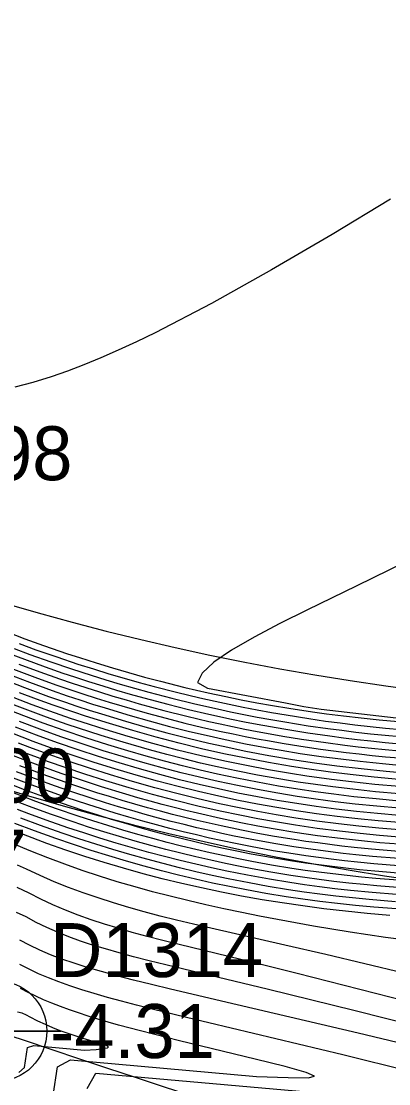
# Model space of a CAD drawing. Extents: x 2356077 to 2359823, y 225951 to 227822.
# Drawn here: x 2358003.98 to 2358020.99, y 226154.63 to 226203.86 of the extents above; entities that cross this region are included whole.
import ezdxf

# ---------------------------------------------------------------- set-up
doc = ezdxf.new("R2010")
doc.units = 0
for name, color, linetype in [('DTM Contours Major', 7, 'Continuous'), ('DTM Contours Minor', 7, 'Continuous'), ('Exist DTM Breakline', 7, 'Continuous'), ('Exist DTM Breakline Cogo Number', 7, 'Continuous'), ('Exist DTM Breakline Underwater', 7, 'Continuous'), ('Exist DTM Drainline', 7, 'Continuous'), ('Exist DTM Drainline Cogo Elevation', 7, 'Continuous'), ('Exist DTM Drainline Cogo Number', 7, 'Continuous'), ('Exist DTM Drainline Cogo Point CELL', 7, 'Continuous'), ('Exist DTM Regular Point Underwater Cogo Elevation', 7, 'Continuous'), ('Exist DTM Regular Point Underwater Cogo Number', 7, 'Continuous')]:
    doc.layers.add(name, color=color, linetype=linetype)

msp = doc.modelspace()

# ---------------------------------------------------------------- linework, layer by layer
at = {"layer": 'DTM Contours Major'}
for points in [[(2358021.782, 226178.812), (2358019.494, 226177.694), (2358017.238, 226176.594), (2358015.951, 226175.952), (2358014.758, 226175.327), (2358013.72, 226174.729), (2358012.898, 226174.17), (2358012.352, 226173.663), (2358012.145, 226173.219), (2358012.607, 226172.969), (2358016.212, 226172.288), (2358017.07, 226172.116), (2358017.872, 226171.997), (2358022.404, 226171.467)], [(2358003.876, 226174.072), (2358004.849, 226173.712), (2358005.749, 226173.395), (2358006.346, 226173.192), (2358006.975, 226172.986), (2358007.601, 226172.788), (2358008.222, 226172.598), (2358008.837, 226172.416), (2358009.442, 226172.243), (2358010.58, 226171.932), (2358011.646, 226171.66), (2358012.672, 226171.418), (2358013.19, 226171.303), (2358013.756, 226171.184), (2358014.329, 226171.067), (2358014.911, 226170.956), (2358015.498, 226170.848), (2358016.091, 226170.745), (2358016.963, 226170.604), (2358018.076, 226170.441), (2358018.961, 226170.325), (2358019.574, 226170.252), (2358020.199, 226170.183), (2358020.836, 226170.119), (2358021.486, 226170.059)], [(2358021.47, 226168.399), (2358020.35, 226168.502), (2358019.269, 226168.617), (2358018.352, 226168.73), (2358017.203, 226168.89), (2358016.45, 226169.006), (2358015.422, 226169.182), (2358014.406, 226169.373), (2358013.404, 226169.579), (2358012.304, 226169.826), (2358011.211, 226170.095), (2358010.076, 226170.397), (2358008.925, 226170.725), (2358007.87, 226171.044), (2358006.8, 226171.385), (2358006.262, 226171.564), (2358005.312, 226171.895), (2358004.487, 226172.197), (2358003.66, 226172.513)], [(2358021.476, 226166.733), (2358020.501, 226166.816), (2358019.558, 226166.91), (2358018.61, 226167.019), (2358017.654, 226167.143), (2358016.717, 226167.28), (2358015.81, 226167.428), (2358014.926, 226167.587), (2358014.046, 226167.759), (2358013.136, 226167.952), (2358012.194, 226168.168), (2358011.248, 226168.4), (2358010.283, 226168.654), (2358009.298, 226168.931), (2358008.312, 226169.223), (2358007.356, 226169.522), (2358006.431, 226169.824), (2358005.507, 226170.143), (2358004.536, 226170.497), (2358004.027, 226170.691), (2358003.01, 226171.095)], [(2358021.46, 226165.063), (2358020.25, 226165.165), (2358019.473, 226165.242), (2358018.881, 226165.307), (2358018.298, 226165.376), (2358017.724, 226165.45), (2358017.158, 226165.529), (2358016.597, 226165.613), (2358015.676, 226165.764), (2358014.58, 226165.964), (2358013.846, 226166.111), (2358013.271, 226166.232), (2358012.69, 226166.361), (2358012.106, 226166.497), (2358011.518, 226166.639), (2358010.927, 226166.789), (2358010.335, 226166.944), (2358009.72, 226167.112), (2358009.106, 226167.287), (2358008.492, 226167.468), (2358007.881, 226167.654), (2358007.273, 226167.846), (2358006.285, 226168.171), (2358005.519, 226168.435), (2358004.759, 226168.709), (2358003.769, 226169.085)], [(2358021.361, 226163.395), (2358020.23, 226163.489), (2358019.219, 226163.588), (2358018.499, 226163.669), (2358017.794, 226163.757), (2358017.1, 226163.852), (2358016.414, 226163.954), (2358015.479, 226164.108), (2358014.456, 226164.295), (2358013.493, 226164.488), (2358012.782, 226164.641), (2358012.064, 226164.805), (2358011.342, 226164.978), (2358010.616, 226165.162), (2358009.888, 226165.355), (2358009.134, 226165.565), (2358008.379, 226165.785), (2358007.627, 226166.015), (2358006.879, 226166.253), (2358006.137, 226166.499), (2358005.136, 226166.849), (2358004.341, 226167.141), (2358003.814, 226167.343)], [(2358021.697, 226159.763), (2358018.086, 226160.618), (2358016.191, 226161.056), (2358012.765, 226161.837), (2358011.959, 226162.026), (2358011.177, 226162.215), (2358010.417, 226162.406), (2358009.677, 226162.601), (2358008.957, 226162.803), (2358008.254, 226163.013), (2358007.546, 226163.241), (2358006.853, 226163.48), (2358006.175, 226163.732), (2358005.511, 226163.997), (2358004.859, 226164.276), (2358004.22, 226164.57), (2358003.814, 226164.766)], [(2358005.464, 226154.092), (2358005.661, 226155.415), (2358006.255, 226155.738), (2358014.878, 226154.976), (2358016.339, 226154.925), (2358017.261, 226154.915), (2358017.562, 226154.984), (2358017.171, 226155.159), (2358016.204, 226155.43), (2358014.809, 226155.778), (2358011.314, 226156.624), (2358009.505, 226157.082), (2358008.49, 226157.356), (2358008.004, 226157.493), (2358007.533, 226157.632), (2358007.079, 226157.772), (2358006.64, 226157.914), (2358006.211, 226158.062), (2358005.798, 226158.213), (2358005.401, 226158.368), (2358005.019, 226158.528), (2358004.651, 226158.693), (2358004.296, 226158.866), (2358003.943, 226159.05)]]:
    msp.add_lwpolyline(points, dxfattribs=at)
at = {"layer": 'DTM Contours Minor'}
for points in [[(2358021.08, 226195.615), (2358018.372, 226193.977), (2358015.567, 226192.338), (2358012.793, 226190.791), (2358010.18, 226189.431), (2358009.312, 226189.009), (2358008.476, 226188.621), (2358007.669, 226188.267), (2358006.885, 226187.945), (2358006.121, 226187.654), (2358005.372, 226187.394), (2358004.525, 226187.131), (2358003.686, 226186.903)], [(2358003.28, 226175.582), (2358004.155, 226175.253), (2358005.008, 226174.945), (2358006.12, 226174.561), (2358006.672, 226174.379), (2358007.443, 226174.133), (2358008.204, 226173.901), (2358008.954, 226173.682), (2358009.695, 226173.475), (2358010.426, 226173.28), (2358011.558, 226172.996), (2358012.629, 226172.748), (2358013.458, 226172.569), (2358014.166, 226172.425), (2358014.886, 226172.288), (2358015.62, 226172.158), (2358016.371, 226172.034), (2358017.46, 226171.869), (2358018.112, 226171.78), (2358018.902, 226171.679), (2358019.718, 226171.585), (2358020.559, 226171.496), (2358021.427, 226171.414)], [(2358003.654, 226174.798), (2358004.387, 226174.525), (2358005.353, 226174.18), (2358006.305, 226173.857), (2358007.222, 226173.561), (2358007.898, 226173.351), (2358008.569, 226173.152), (2358009.232, 226172.961), (2358009.884, 226172.78), (2358010.96, 226172.497), (2358012.024, 226172.235), (2358013.06, 226172), (2358013.669, 226171.87), (2358014.286, 226171.745), (2358014.911, 226171.624), (2358015.543, 226171.509), (2358016.181, 226171.398), (2358017.271, 226171.224), (2358018.177, 226171.094), (2358018.822, 226171.009), (2358019.478, 226170.928), (2358020.147, 226170.853), (2358020.831, 226170.782), (2358021.53, 226170.717)], [(2358003.888, 226175.028), (2358004.66, 226174.745), (2358005.623, 226174.408), (2358006.607, 226174.08), (2358007.324, 226173.852), (2358008.037, 226173.634), (2358008.743, 226173.427), (2358009.44, 226173.23), (2358010.128, 226173.043), (2358011.172, 226172.773), (2358012.253, 226172.514), (2358012.958, 226172.355), (2358013.6, 226172.217), (2358014.25, 226172.085), (2358014.907, 226171.958), (2358015.571, 226171.837), (2358016.24, 226171.722), (2358017.298, 226171.553), (2358018.07, 226171.441), (2358018.743, 226171.351), (2358019.429, 226171.266), (2358020.129, 226171.186), (2358020.844, 226171.112), (2358021.576, 226171.043)], [(2358003.425, 226174.566), (2358004.127, 226174.3), (2358005.097, 226173.948), (2358005.911, 226173.665), (2358006.451, 226173.484), (2358007.103, 226173.273), (2358007.752, 226173.07), (2358008.396, 226172.875), (2358009.032, 226172.69), (2358009.659, 226172.513), (2358010.765, 226172.216), (2358011.732, 226171.972), (2358012.663, 226171.754), (2358013.717, 226171.526), (2358014.31, 226171.406), (2358014.911, 226171.29), (2358015.519, 226171.179), (2358016.132, 226171.073), (2358017.253, 226170.894), (2358018.272, 226170.748), (2358018.893, 226170.667), (2358019.527, 226170.59), (2358020.172, 226170.518), (2358020.83, 226170.451), (2358021.503, 226170.389)], [(2358003.63, 226173.841), (2358004.606, 226173.474), (2358005.584, 226173.124), (2358006.232, 226172.902), (2358006.84, 226172.701), (2358007.445, 226172.507), (2358008.047, 226172.321), (2358008.643, 226172.142), (2358009.809, 226171.808), (2358010.692, 226171.569), (2358011.56, 226171.347), (2358012.395, 226171.147), (2358013.239, 226170.958), (2358013.789, 226170.842), (2358014.346, 226170.729), (2358014.91, 226170.62), (2358015.479, 226170.516), (2358016.054, 226170.416), (2358016.93, 226170.274), (2358017.831, 226170.14), (2358018.441, 226170.057), (2358019.026, 226169.983), (2358019.622, 226169.913), (2358020.228, 226169.847), (2358020.846, 226169.785), (2358021.477, 226169.728)], [(2358003.149, 226173.375), (2358004.129, 226172.995), (2358005.245, 226172.584), (2358005.986, 226172.325), (2358006.557, 226172.132), (2358007.127, 226171.946), (2358007.694, 226171.766), (2358008.814, 226171.427), (2358009.707, 226171.17), (2358010.719, 226170.894), (2358011.707, 226170.641), (2358012.673, 226170.413), (2358013.325, 226170.268), (2358014.376, 226170.051), (2358015.448, 226169.85), (2358016.535, 226169.665), (2358017.555, 226169.51), (2358018.595, 226169.369), (2358019.714, 226169.236), (2358020.873, 226169.118), (2358022.077, 226169.015)], [(2358003.388, 226173.608), (2358004.366, 226173.235), (2358005.415, 226172.854), (2358006.111, 226172.613), (2358006.7, 226172.416), (2358007.287, 226172.227), (2358007.871, 226172.044), (2358009.022, 226171.699), (2358009.905, 226171.449), (2358010.85, 226171.194), (2358011.773, 226170.96), (2358012.675, 226170.748), (2358013.284, 226170.613), (2358014.361, 226170.39), (2358015.463, 226170.183), (2358016.021, 226170.086), (2358016.9, 226169.943), (2358017.865, 226169.801), (2358018.52, 226169.713), (2358019.668, 226169.574), (2358020.258, 226169.511), (2358020.859, 226169.452), (2358021.472, 226169.396)], [(2358021.469, 226168.732), (2358020.319, 226168.838), (2358019.21, 226168.959), (2358018.299, 226169.072), (2358017.208, 226169.225), (2358016.492, 226169.336), (2358015.435, 226169.516), (2358014.391, 226169.712), (2358013.365, 226169.924), (2358012.327, 226170.157), (2358011.298, 226170.408), (2358010.23, 226170.69), (2358009.144, 226170.996), (2358008.064, 226171.319), (2358006.964, 226171.666), (2358006.411, 226171.848), (2358005.465, 226172.174), (2358004.681, 226172.458), (2358003.894, 226172.754)], [(2358021.471, 226168.066), (2358020.38, 226168.165), (2358019.327, 226168.276), (2358018.404, 226168.388), (2358017.597, 226168.496), (2358016.803, 226168.614), (2358015.909, 226168.76), (2358014.914, 226168.938), (2358013.931, 226169.132), (2358013.054, 226169.319), (2358012.281, 226169.495), (2358011.509, 226169.683), (2358010.724, 226169.885), (2358009.922, 226170.103), (2358008.705, 226170.455), (2358007.676, 226170.769), (2358006.635, 226171.105), (2358006.113, 226171.281), (2358005.158, 226171.616), (2358004.294, 226171.936), (2358003.428, 226172.272)], [(2358021.473, 226167.733), (2358020.411, 226167.828), (2358019.385, 226167.935), (2358018.455, 226168.045), (2358017.611, 226168.158), (2358016.781, 226168.281), (2358015.884, 226168.427), (2358014.917, 226168.601), (2358013.959, 226168.789), (2358013.073, 226168.978), (2358012.258, 226169.164), (2358011.444, 226169.363), (2358010.614, 226169.578), (2358009.767, 226169.81), (2358008.914, 226170.056), (2358007.984, 226170.337), (2358006.976, 226170.657), (2358005.962, 226170.997), (2358005.003, 226171.337), (2358004.1, 226171.675), (2358003.196, 226172.03)], [(2358021.475, 226167.4), (2358020.441, 226167.491), (2358019.442, 226167.593), (2358018.507, 226167.703), (2358017.625, 226167.82), (2358016.76, 226167.948), (2358015.859, 226168.094), (2358014.92, 226168.263), (2358013.987, 226168.446), (2358013.093, 226168.636), (2358012.236, 226168.832), (2358011.378, 226169.042), (2358010.504, 226169.27), (2358009.612, 226169.517), (2358008.715, 226169.778), (2358007.776, 226170.065), (2358006.795, 226170.379), (2358005.811, 226170.712), (2358004.847, 226171.058), (2358003.906, 226171.414)], [(2358021.476, 226167.066), (2358020.471, 226167.154), (2358019.5, 226167.252), (2358018.558, 226167.361), (2358017.64, 226167.482), (2358016.739, 226167.614), (2358015.834, 226167.761), (2358014.923, 226167.925), (2358014.016, 226168.103), (2358013.114, 226168.294), (2358012.214, 226168.5), (2358011.313, 226168.721), (2358010.394, 226168.962), (2358009.455, 226169.224), (2358008.514, 226169.5), (2358007.566, 226169.793), (2358006.613, 226170.102), (2358005.659, 226170.428), (2358004.692, 226170.778), (2358003.712, 226171.152)], [(2358021.476, 226166.399), (2358020.53, 226166.479), (2358019.616, 226166.569), (2358018.662, 226166.677), (2358017.668, 226166.805), (2358016.695, 226166.947), (2358015.785, 226167.095), (2358014.93, 226167.249), (2358014.077, 226167.415), (2358013.159, 226167.609), (2358012.174, 226167.835), (2358011.183, 226168.079), (2358010.171, 226168.346), (2358009.14, 226168.638), (2358008.108, 226168.946), (2358007.145, 226169.25), (2358006.249, 226169.547), (2358005.356, 226169.858), (2358004.381, 226170.217), (2358003.852, 226170.42)], [(2358021.472, 226165.731), (2358020.589, 226165.804), (2358019.735, 226165.886), (2358018.769, 226165.992), (2358017.696, 226166.127), (2358016.649, 226166.28), (2358015.733, 226166.429), (2358014.938, 226166.572), (2358014.142, 226166.726), (2358013.211, 226166.922), (2358012.137, 226167.167), (2358011.597, 226167.298), (2358011.055, 226167.435), (2358010.511, 226167.577), (2358009.947, 226167.73), (2358009.383, 226167.888), (2358008.819, 226168.052), (2358007.696, 226168.395), (2358006.718, 226168.709), (2358005.884, 226168.991), (2358005.055, 226169.285), (2358004.64, 226169.437), (2358004.072, 226169.653), (2358003.504, 226169.875)], [(2358021.475, 226166.065), (2358020.56, 226166.142), (2358019.675, 226166.228), (2358018.715, 226166.334), (2358017.682, 226166.466), (2358016.672, 226166.613), (2358015.759, 226166.762), (2358014.934, 226166.91), (2358014.109, 226167.071), (2358013.184, 226167.266), (2358012.155, 226167.501), (2358011.119, 226167.757), (2358010.059, 226168.038), (2358008.98, 226168.345), (2358007.903, 226168.67), (2358006.932, 226168.98), (2358006.067, 226169.269), (2358005.205, 226169.572), (2358004.774, 226169.729), (2358004.226, 226169.935), (2358003.678, 226170.148)], [(2358021.467, 226165.397), (2358020.204, 226165.505), (2358019.394, 226165.586), (2358018.824, 226165.649), (2358018.263, 226165.717), (2358017.71, 226165.789), (2358017.164, 226165.865), (2358016.624, 226165.946), (2358015.705, 226166.096), (2358014.942, 226166.233), (2358014.177, 226166.381), (2358013.24, 226166.578), (2358012.682, 226166.702), (2358012.121, 226166.832), (2358011.557, 226166.969), (2358010.991, 226167.112), (2358010.423, 226167.261), (2358009.834, 226167.421), (2358009.245, 226167.588), (2358008.657, 226167.76), (2358008.07, 226167.937), (2358007.486, 226168.12), (2358006.503, 226168.44), (2358005.702, 226168.713), (2358004.906, 226168.998), (2358004.509, 226169.145), (2358003.92, 226169.37)], [(2358021.45, 226164.729), (2358020.298, 226164.825), (2358019.556, 226164.897), (2358018.94, 226164.964), (2358018.334, 226165.035), (2358017.738, 226165.111), (2358017.15, 226165.193), (2358016.568, 226165.28), (2358015.644, 226165.431), (2358014.602, 226165.621), (2358013.903, 226165.76), (2358013.305, 226165.886), (2358012.701, 226166.02), (2358012.092, 226166.161), (2358011.48, 226166.309), (2358010.864, 226166.465), (2358010.246, 226166.628), (2358009.606, 226166.804), (2358008.965, 226166.986), (2358008.326, 226167.176), (2358007.69, 226167.371), (2358007.058, 226167.573), (2358006.064, 226167.903), (2358005.337, 226168.156), (2358004.615, 226168.419), (2358003.621, 226168.8)], [(2358021.436, 226164.395), (2358020.346, 226164.485), (2358019.644, 226164.552), (2358019.002, 226164.62), (2358018.372, 226164.694), (2358017.752, 226164.773), (2358017.141, 226164.857), (2358016.537, 226164.947), (2358015.61, 226165.099), (2358014.625, 226165.279), (2358013.965, 226165.409), (2358013.343, 226165.539), (2358012.714, 226165.677), (2358012.081, 226165.824), (2358011.443, 226165.978), (2358010.801, 226166.141), (2358010.157, 226166.311), (2358009.49, 226166.494), (2358008.823, 226166.686), (2358008.157, 226166.884), (2358007.495, 226167.09), (2358006.838, 226167.301), (2358005.841, 226167.636), (2358004.813, 226168.002), (2358004.133, 226168.257), (2358003.476, 226168.513)], [(2358021.418, 226164.062), (2358020.397, 226164.145), (2358019.738, 226164.207), (2358019.068, 226164.277), (2358018.411, 226164.353), (2358017.766, 226164.434), (2358017.13, 226164.522), (2358016.502, 226164.615), (2358015.572, 226164.768), (2358014.651, 226164.935), (2358014.033, 226165.056), (2358013.385, 226165.191), (2358012.731, 226165.334), (2358012.071, 226165.486), (2358011.407, 226165.646), (2358010.739, 226165.815), (2358010.068, 226165.993), (2358009.373, 226166.185), (2358008.678, 226166.385), (2358007.985, 226166.594), (2358007.296, 226166.809), (2358006.612, 226167.031), (2358005.613, 226167.371), (2358004.653, 226167.716), (2358004.018, 226167.956), (2358003.335, 226168.224)], [(2358021.394, 226163.728), (2358020.451, 226163.805), (2358019.84, 226163.861), (2358019.14, 226163.933), (2358018.453, 226164.011), (2358017.78, 226164.095), (2358017.116, 226164.186), (2358016.461, 226164.284), (2358015.529, 226164.437), (2358014.679, 226164.591), (2358014.11, 226164.702), (2358013.435, 226164.84), (2358012.753, 226164.989), (2358012.065, 226165.146), (2358011.373, 226165.313), (2358010.677, 226165.489), (2358009.979, 226165.674), (2358009.255, 226165.875), (2358008.531, 226166.085), (2358007.809, 226166.303), (2358007.092, 226166.53), (2358006.38, 226166.763), (2358005.379, 226167.108), (2358004.495, 226167.429), (2358003.911, 226167.652)], [(2358021.315, 226163.064), (2358020.087, 226163.167), (2358019.31, 226163.243), (2358018.551, 226163.327), (2358017.808, 226163.418), (2358017.077, 226163.518), (2358016.356, 226163.625), (2358015.419, 226163.779), (2358014.53, 226163.941), (2358013.567, 226164.131), (2358012.821, 226164.29), (2358012.07, 226164.46), (2358011.315, 226164.641), (2358010.557, 226164.833), (2358009.797, 226165.035), (2358009.008, 226165.255), (2358008.221, 226165.486), (2358007.435, 226165.728), (2358006.653, 226165.979), (2358005.878, 226166.24), (2358004.88, 226166.594), (2358003.963, 226166.938)], [(2358021.047, 226162.435), (2358020.003, 226162.526), (2358018.986, 226162.629), (2358017.992, 226162.744), (2358017.02, 226162.871), (2358016.067, 226163.01), (2358015.13, 226163.162), (2358014.181, 226163.33), (2358013.245, 226163.512), (2358012.323, 226163.706), (2358011.412, 226163.914), (2358010.512, 226164.134), (2358009.621, 226164.367), (2358008.715, 226164.621), (2358007.818, 226164.888), (2358006.928, 226165.168), (2358006.046, 226165.463), (2358005.171, 226165.771), (2358004.093, 226166.175), (2358003.671, 226166.34)], [(2358021.354, 226162.734), (2358020.312, 226162.815), (2358019.449, 226162.894), (2358018.615, 226162.981), (2358017.806, 226163.077), (2358017.016, 226163.182), (2358016.242, 226163.296), (2358015.301, 226163.451), (2358014.41, 226163.612), (2358013.628, 226163.766), (2358012.843, 226163.932), (2358012.055, 226164.109), (2358011.265, 226164.298), (2358010.473, 226164.499), (2358009.679, 226164.712), (2358008.856, 226164.944), (2358008.034, 226165.188), (2358007.212, 226165.445), (2358006.395, 226165.713), (2358005.582, 226165.992), (2358004.593, 226166.35), (2358003.684, 226166.698)], [(2358021.686, 226161.304), (2358020.852, 226161.415), (2358020.029, 226161.535), (2358019.214, 226161.661), (2358018.362, 226161.799), (2358017.516, 226161.942), (2358016.677, 226162.089), (2358015.844, 226162.242), (2358015.015, 226162.401), (2358014.191, 226162.566), (2358013.355, 226162.742), (2358012.522, 226162.925), (2358011.695, 226163.117), (2358010.874, 226163.319), (2358010.059, 226163.531), (2358009.251, 226163.754), (2358008.426, 226163.996), (2358007.61, 226164.252), (2358006.801, 226164.522), (2358006.001, 226164.805), (2358005.208, 226165.103), (2358004.422, 226165.416), (2358003.577, 226165.772)], [(2358022.553, 226158.265), (2358016.748, 226159.75), (2358014.726, 226160.25), (2358011.3, 226161.083), (2358010.538, 226161.274), (2358009.814, 226161.461), (2358009.124, 226161.648), (2358008.465, 226161.837), (2358007.833, 226162.03), (2358007.223, 226162.232), (2358006.615, 226162.451), (2358006.026, 226162.682), (2358005.452, 226162.927), (2358004.893, 226163.186), (2358004.346, 226163.461), (2358003.795, 226163.723)], [(2358023.833, 226156.902), (2358019.378, 226158.024), (2358015.423, 226159.001), (2358010.674, 226160.143), (2358009.91, 226160.333), (2358009.185, 226160.518), (2358008.509, 226160.7), (2358007.877, 226160.879), (2358007.283, 226161.061), (2358006.723, 226161.246), (2358006.192, 226161.44), (2358005.667, 226161.65), (2358005.164, 226161.873), (2358004.679, 226162.109), (2358004.209, 226162.361), (2358003.768, 226162.576)], [(2358024.35, 226155.832), (2358019.575, 226156.981), (2358013.977, 226158.294), (2358010.894, 226159.017), (2358010.005, 226159.232), (2358009.182, 226159.437), (2358008.409, 226159.638), (2358007.696, 226159.833), (2358007.039, 226160.025), (2358006.431, 226160.217), (2358005.868, 226160.411), (2358005.343, 226160.611), (2358004.837, 226160.825), (2358004.361, 226161.049), (2358003.911, 226161.284)], [(2358021.966, 226155.209), (2358018.865, 226155.97), (2358011.628, 226157.699), (2358010.047, 226158.088), (2358009.318, 226158.274), (2358008.63, 226158.455), (2358007.982, 226158.633), (2358007.362, 226158.812), (2358006.782, 226158.99), (2358006.237, 226159.169), (2358005.725, 226159.351), (2358005.243, 226159.537), (2358004.788, 226159.73), (2358004.344, 226159.937), (2358003.923, 226160.153)], [(2358003.864, 226155.15), (2358004.133, 226155.392), (2358004.27, 226156.31), (2358004.561, 226156.399), (2358006.917, 226156.191), (2358007.45, 226156.227), (2358007.778, 226156.265), (2358007.975, 226156.298), (2358008.022, 226156.339), (2358007.91, 226156.399), (2358007.662, 226156.482), (2358006.851, 226156.727), (2358006.337, 226156.894), (2358005.782, 226157.093), (2358005.442, 226157.228), (2358005.099, 226157.376), (2358004.754, 226157.538), (2358004.403, 226157.718), (2358004.228, 226157.815), (2358004.032, 226157.904), (2358003.802, 226157.953)], [(2358007.038, 226154.42), (2358007.438, 226155.123), (2358023.849, 226153.672)]]:
    msp.add_lwpolyline(points, dxfattribs=at)
at = {"layer": 'Exist DTM Breakline'}
msp.add_spline([(2357739.379, 226441.004), (2357819.613, 226359.102), (2357890.87, 226277.588), (2357993.999, 226180.096), (2358102.764, 226183.23), (2358191.473, 226205.9), (2358275.273, 226131.78), (2358421.38, 226152.319), (2358505.025, 226137.402), (2358547.118, 226053.573)], degree=3, dxfattribs=at)
at = {"layer": 'Exist DTM Breakline Underwater'}
msp.add_spline([(2357739.428, 226434.309), (2357811.723, 226357.465), (2357885.724, 226276.345), (2357991.789, 226172.502), (2358103.028, 226173.66), (2358191.056, 226197.408), (2358272.648, 226122.63), (2358421.22, 226141.688), (2358498.765, 226117.394), (2358527.12, 226046.782)], degree=3, dxfattribs=at)
at = {"layer": 'Exist DTM Drainline'}
msp.add_spline([(2358002.822, 226157.077), (2358085.779, 226145.3), (2358186.306, 226180.964), (2358265.469, 226105.433), (2358430.76, 226108.273), (2358483.144, 226082.187), (2358495.873, 226067.413)], degree=3, dxfattribs=at)
at = {"layer": 'Exist DTM Drainline Cogo Point CELL'}
msp.add_lwpolyline([(2358002.822, 226160.077), (2358002.822, 226154.077), (2358002.822, 226157.077), (2358005.822, 226157.077), (2357999.822, 226157.077)], dxfattribs=at)
msp.add_circle((2358002.822, 226157.077), 2.344, dxfattribs=at)

# ---------------------------------------------------------------- texts
at = {"layer": 'Exist DTM Breakline Cogo Number'}
msp.add_text('D1298', height=2.5, dxfattribs=at).set_placement((2357996.499, 226182.596))
at = {"layer": 'Exist DTM Drainline Cogo Elevation'}
msp.add_text('-4.31', height=2.5, dxfattribs=at).set_placement((2358005.322, 226155.827))
at = {"layer": 'Exist DTM Drainline Cogo Number'}
msp.add_text('D1314', height=2.5, dxfattribs=at).set_placement((2358005.322, 226159.577))
at = {"layer": 'Exist DTM Regular Point Underwater Cogo Elevation'}
msp.add_text('-4.87', height=2.5, dxfattribs=at).set_placement((2357996.619, 226163.913))
at = {"layer": 'Exist DTM Regular Point Underwater Cogo Number'}
msp.add_text('D1300', height=2.5, dxfattribs=at).set_placement((2357996.619, 226167.663))

doc.saveas('drawing.dxf')
